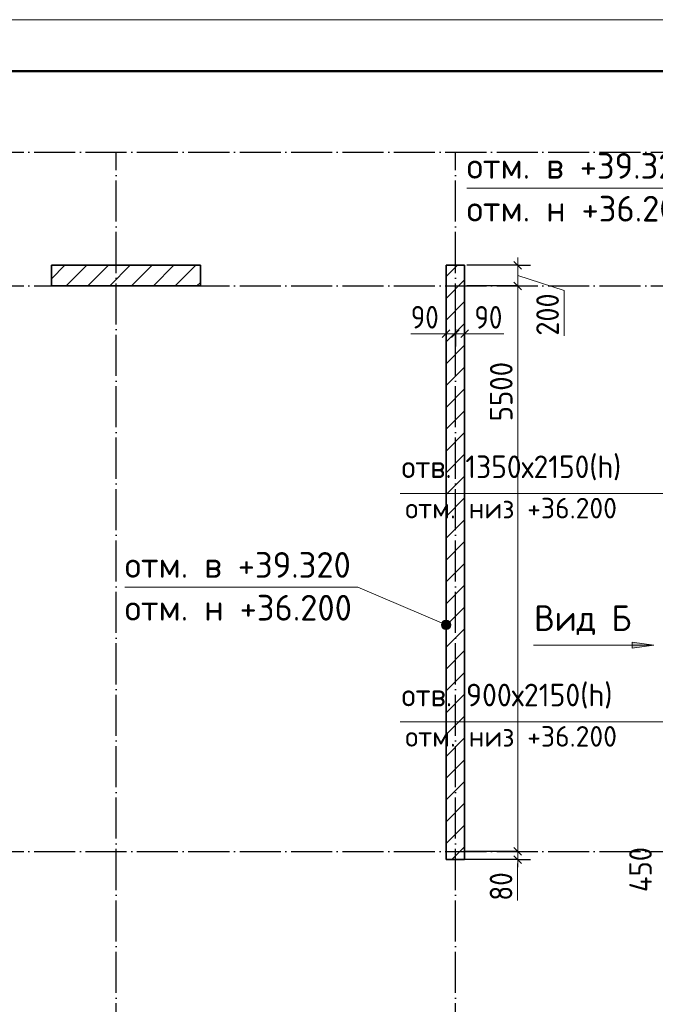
# Model space of a CAD drawing. Header units: millimetres. Extents: x -49773 to 2322955, y -3321 to 58485.
# Tile 359 of 580: x 1339056 to 1345240, y 29747 to 39324. Entities that reach past the tile are written whole.
import ezdxf

# ---------------------------------------------------------------- set-up
doc = ezdxf.new("R2010")
doc.units = ezdxf.units.MM
doc.linetypes.add('______11', pattern=[500, 400, -50, 0, -50])
doc.linetypes.add('______5', pattern=[1100, 800, -100, 100, -100])
for name, color, linetype, lineweight in [('Standard', 7, 'Continuous', 25), ('Высотная отметка (окна)', 7, 'Continuous', 13), ('Высотная отметки_ общее', 7, 'Continuous', 13), ('Размерная линия_ общее', 7, 'Continuous', 13), ('Стена_ общее', 7, 'Continuous', 35)]:
    doc.layers.add(name, color=color, linetype=linetype, lineweight=lineweight)
doc.layers.add('Осевая линия_ общее', color=7, linetype='______5', lineweight=13, true_color=0xa0a0a0)
doc.styles.add('ISOCPEUR', font='txt')

msp = doc.modelspace()

# ---------------------------------------------------------------- hatches: boundary and pattern name
at = {"layer": 'Высотная отметки_ общее', "linetype": 'Continuous', "lineweight": 13, "transparency": 33554687}
for points in [[(1343168.9, 33410.3), (1343178.1, 33472.9), (1343160.4, 33431.6)], [(1343160.4, 33431.6), (1343178.1, 33472.9), (1343163.4, 33454.7)], [(1343187.1, 33395.7), (1343199.3, 33481.5), (1343168.9, 33410.3)], [(1343168.9, 33410.3), (1343199.3, 33481.5), (1343178.1, 33472.9)], [(1343187.1, 33395.7), (1343222.5, 33478.4), (1343199.3, 33481.5)], [(1343210.3, 33392.6), (1343222.5, 33478.4), (1343187.1, 33395.7)], [(1343210.3, 33392.6), (1343240.7, 33463.8), (1343222.5, 33478.4)], [(1343231.5, 33401.1), (1343240.7, 33463.8), (1343210.3, 33392.6)], [(1343231.5, 33401.1), (1343249.2, 33442.5), (1343240.7, 33463.8)], [(1343249.2, 33442.5), (1343231.5, 33401.1), (1343246.2, 33419.3)]]:
    msp.add_hatch(color=7, dxfattribs=at).paths.add_polyline_path(points)
at = {"layer": 'Осевая линия_ общее', "linetype": 'Continuous', "lineweight": 13, "transparency": 33554687}
msp.add_hatch(color=7, dxfattribs=at).paths.add_polyline_path([(1345014.2, 33209.8), (1345224.2, 33239.8), (1345014.2, 33269.8)])

# ---------------------------------------------------------------- linework, layer by layer
at = {"color": 7, "linetype": 'Continuous', "lineweight": 35, "transparency": 33554687}
for p, q in [((1340814.6, 36934.5), (1339364.6, 36934.5)), ((1339364.6, 36934.5), (1339364.6, 36734.5)), ((1340814.6, 36734.5), (1340814.6, 36934.5)), ((1339364.6, 36734.5), (1340814.6, 36734.5))]:
    msp.add_line(p, q, dxfattribs=at)
at = {"color": 253, "linetype": '______11', "lineweight": 18, "true_color": 0xababab, "transparency": 33554687}
for p, q in [((1339364.6, 36803.6), (1339495.5, 36934.5)), ((1339719.8, 36734.5), (1339919.8, 36934.5)), ((1340144, 36734.5), (1340344, 36934.5)), ((1340568.3, 36734.5), (1340768.3, 36934.5))]:
    msp.add_line(p, q, dxfattribs=at)
at = {"color": 253, "linetype": '______5', "lineweight": 18, "true_color": 0xababab, "transparency": 33554687}
for p, q in [((1339507.6, 36734.5), (1339707.6, 36934.5)), ((1339931.9, 36734.5), (1340131.9, 36934.5)), ((1340356.2, 36734.5), (1340556.2, 36934.5)), ((1340780.4, 36734.5), (1340814.6, 36768.7))]:
    msp.add_line(p, q, dxfattribs=at)
at = {"layer": 'Standard', "color": 7, "linetype": 'Continuous', "lineweight": 13, "transparency": 33554687}
msp.add_lwpolyline([(1328054.2, -2676.4), (1387454.2, -2676.4), (1387454.2, 39323.6), (1328054.2, 39323.6), (1328054.2, -2676.4)], close=True, dxfattribs=at)
at = {"layer": 'Standard', "color": 7, "linetype": 'Continuous', "lineweight": 50, "transparency": 33554687}
msp.add_lwpolyline([(1330054.2, 38823.6), (1386954.2, 38823.6), (1386954.2, -2176.4), (1330054.2, -2176.4), (1330054.2, 38823.6)], close=True, dxfattribs=at)
at = {"layer": 'Высотная отметка (окна)', "color": 7, "linetype": 'Continuous', "lineweight": 13, "transparency": 33554687}
for p, q in [((1346404.8, 34715.8), (1342758.1, 34715.8)), ((1346404.8, 32495.8), (1342758.1, 32495.8))]:
    msp.add_line(p, q, dxfattribs=at)
at = {"layer": 'Высотная отметки_ общее', "color": 7, "linetype": 'Continuous', "lineweight": 13, "transparency": 33554687}
for p, q in [((1343163.4, 33454.7), (1343163.4, 33454.7)), ((1343222.5, 33478.4), (1343222.5, 33478.4)), ((1343187.1, 33395.7), (1343187.1, 33395.7)), ((1343246.2, 33419.3), (1343246.2, 33419.3))]:
    msp.add_line(p, q, dxfattribs=at)
for points in [[(1346517.3, 35954.5), (1345673.8, 37685.4), (1343405.7, 37685.4)], [(1343204.8, 33437), (1342347, 33804.1), (1340078.8, 33804.1)]]:
    msp.add_lwpolyline(points, dxfattribs=at)
msp.add_circle((1343204.8, 33437), 45, dxfattribs=at)
at = {"layer": 'Осевая линия_ общее', "color": 253, "linetype": '______11', "lineweight": -3, "true_color": 0xa0a0a0, "transparency": 33554687}
for p, q in [((1334694.8, 38034.5), (1381774.8, 38034.5)), ((1339994.8, 21356.3), (1339994.8, 38034.5)), ((1343294.8, 21356.3), (1343294.8, 38034.5)), ((1334694.8, 36734.5), (1381774.8, 36734.5)), ((1334694.8, 31234.5), (1381774.8, 31234.5))]:
    msp.add_line(p, q, dxfattribs=at)
at = {"layer": 'Осевая линия_ общее', "color": 7, "linetype": 'Continuous', "lineweight": 13, "transparency": 33554687}
for p, q in [((1344054.2, 33239.8), (1345224.2, 33239.8)), ((1345014.2, 33239.8), (1344999.2, 33239.8)), ((1345224.2, 33239.8), (1345014.2, 33269.8)), ((1345014.2, 33269.8), (1345014.2, 33209.8)), ((1345014.2, 33209.8), (1345224.2, 33239.8)), ((1345224.2, 33239.8), (1345224.2, 33239.8)), ((1345224.2, 33239.8), (1345224.2, 33239.8)), ((1345224.2, 33239.8), (1345224.2, 33239.8))]:
    msp.add_line(p, q, dxfattribs=at)
at = {"layer": 'Размерная линия_ общее', "color": 7, "linetype": 'Continuous', "lineweight": 25, "transparency": 33554687}
for p, q in [((1343938.7, 36897), (1343863.7, 36972)), ((1343938.7, 36697), (1343863.7, 36772)), ((1343167.3, 36231), (1343242.3, 36306)), ((1343257.3, 36231), (1343332.3, 36306)), ((1343347.3, 36231), (1343422.3, 36306)), ((1343938.7, 31197), (1343863.7, 31272)), ((1343938.7, 31117), (1343863.7, 31192))]:
    msp.add_line(p, q, dxfattribs=at)
at = {"layer": 'Размерная линия_ общее', "color": 7, "linetype": 'Continuous', "lineweight": 13, "transparency": 33554687}
for p, q in [((1343901.2, 36934.5), (1343901.2, 37009.5)), ((1343901.2, 36734.5), (1343901.2, 36934.5)), ((1343901.2, 36834.5), (1344351.9, 36690.2)), ((1343901.2, 31974.5), (1343901.2, 36734.5)), ((1344351.9, 36690.2), (1344351.9, 36250.2)), ((1343146.8, 36269.5), (1342860.8, 36269.5)), ((1343204.8, 36268.5), (1343129.8, 36268.5)), ((1343249.8, 36268.5), (1343146.8, 36269.5)), ((1343204.8, 36268.5), (1343294.8, 36268.5)), ((1343294.8, 36268.5), (1343384.8, 36268.5)), ((1343339.8, 36268.5), (1343479.9, 36268.8)), ((1343384.8, 36268.5), (1343459.8, 36268.5)), ((1343479.9, 36268.8), (1343765.9, 36268.8)), ((1343901.2, 31234.5), (1343901.2, 31974.5)), ((1343901.2, 31154.5), (1343901.2, 31234.5)), ((1343901.2, 31194.5), (1343899.1, 31041.3)), ((1343901.2, 31154.5), (1343901.2, 31079.5)), ((1343899.1, 31041.3), (1343899.1, 30755.3))]:
    msp.add_line(p, q, dxfattribs=at)
at = {"layer": 'Размерная линия_ общее', "color": 253, "linetype": 'Continuous', "lineweight": -3, "true_color": 0xa0a0a0, "transparency": 33554687}
for p, q in [((1343901.2, 36934.5), (1343404.8, 36934.5)), ((1343901.2, 36934.5), (1343776.2, 36934.5)), ((1343901.2, 36934.5), (1344026.2, 36934.5)), ((1343901.2, 36734.5), (1343404.8, 36734.5)), ((1343901.2, 36734.5), (1343776.2, 36734.5)), ((1343901.2, 36734.5), (1344026.2, 36734.5)), ((1343204.8, 36268.5), (1343204.8, 36393.5)), ((1343294.8, 36268.5), (1343294.8, 36393.5)), ((1343384.8, 36268.5), (1343384.8, 36393.5)), ((1343204.8, 36268.5), (1343204.8, 36280.7)), ((1343204.8, 36268.5), (1343204.8, 36143.5)), ((1343294.8, 36268.5), (1343294.8, 36276)), ((1343294.8, 36268.5), (1343294.8, 36143.5)), ((1343384.8, 36268.5), (1343384.8, 36276)), ((1343384.8, 36268.5), (1343384.8, 36143.5)), ((1343901.2, 31234.5), (1343776.2, 31234.5)), ((1343901.2, 31234.5), (1344026.2, 31234.5)), ((1343901.2, 31154.5), (1343776.2, 31154.5)), ((1343901.2, 31154.5), (1344026.2, 31154.5))]:
    msp.add_line(p, q, dxfattribs=at)
for points in [[(1343901.2, 31234.5), (1343883.8, 31234.5), (1343883.8, 31234.5), (1343882.3, 31234.5), (1343882.3, 31234.5), (1343384.8, 31234.5)], [(1343901.2, 31154.5), (1343883.5, 31154.5), (1343883.5, 31154.5), (1343882.3, 31154.5), (1343882.3, 31154.5), (1343384.8, 31154.5)]]:
    msp.add_lwpolyline(points, dxfattribs=at)
at = {"layer": 'Стена_ общее', "color": 7, "linetype": 'Continuous', "lineweight": 35, "transparency": 33554687}
for p, q in [((1343204.8, 36934.5), (1343204.8, 31974.5)), ((1343384.8, 36934.5), (1343204.8, 36934.5)), ((1343384.8, 31974.5), (1343384.8, 36934.5)), ((1343204.8, 31974.5), (1343204.8, 31154.5)), ((1343384.8, 31154.5), (1343384.8, 31974.5)), ((1343204.8, 31154.5), (1343384.8, 31154.5))]:
    msp.add_line(p, q, dxfattribs=at)
at = {"layer": 'Стена_ общее', "color": 253, "linetype": '______11', "lineweight": 18, "true_color": 0xababab, "transparency": 33554687}
for p, q in [((1343204.8, 36825.4), (1343313.9, 36934.5)), ((1343204.8, 36401.2), (1343384.8, 36581.2)), ((1343204.8, 35976.9), (1343384.8, 36156.9)), ((1343204.8, 35552.6), (1343384.8, 35732.7)), ((1343204.8, 35128.4), (1343384.8, 35308.4)), ((1343204.8, 34704.1), (1343384.8, 34884.1)), ((1343204.8, 34279.8), (1343384.8, 34459.9)), ((1343204.8, 33855.6), (1343384.8, 34035.6)), ((1343204.8, 33431.3), (1343384.8, 33611.3)), ((1343204.8, 33007.1), (1343384.8, 33187.1)), ((1343204.8, 32582.8), (1343384.8, 32762.8)), ((1343204.8, 32158.5), (1343384.8, 32338.5))]:
    msp.add_line(p, q, dxfattribs=at)
at = {"layer": 'Стена_ общее', "color": 253, "linetype": '______5', "lineweight": 18, "true_color": 0xababab, "transparency": 33554687}
for p, q in [((1343204.8, 36613.3), (1343384.8, 36793.3)), ((1343204.8, 36189), (1343384.8, 36369)), ((1343204.8, 35764.8), (1343384.8, 35944.8)), ((1343204.8, 35340.5), (1343384.8, 35520.5)), ((1343204.8, 34916.2), (1343384.8, 35096.3)), ((1343204.8, 34492), (1343384.8, 34672)), ((1343204.8, 34067.7), (1343384.8, 34247.7)), ((1343204.8, 33643.5), (1343384.8, 33823.5)), ((1343204.8, 33219.2), (1343384.8, 33399.2)), ((1343204.8, 32794.9), (1343384.8, 32974.9)), ((1343204.8, 32370.7), (1343384.8, 32550.7)), ((1343204.8, 31946.4), (1343384.8, 32126.4)), ((1343204.8, 31734.2), (1343384.8, 31914.3)), ((1343204.8, 31522.1), (1343384.8, 31702.1)), ((1343204.8, 31310), (1343384.8, 31490)), ((1343261.5, 31154.5), (1343384.8, 31277.8))]:
    msp.add_line(p, q, dxfattribs=at)

# ---------------------------------------------------------------- texts
at = {"layer": 'Standard', "color": 7, "linetype": 'Continuous', "lineweight": 25, "transparency": 33554687, "insert": (1344061.5, 33338.5), "char_height": 250, "width": 1017.951, "attachment_point": 7, "style": 'ISOCPEUR'}
msp.add_mtext('\\W0.95;Вид Б', dxfattribs=at)
at = {"layer": 'Высотная отметка (окна)', "color": 7, "linetype": 'Continuous', "lineweight": 25, "transparency": 33554687, "char_height": 220, "attachment_point": 7, "style": 'ISOCPEUR'}
for s, insert, width in [('\\W0.95;отв. 1350х2150(h)', (1342771.6, 34843.5), 2434.654), ('\\W0.96;отв. 900х2150(h)', (1342771.6, 32623.5), 2326.349)]:
    msp.add_mtext(s, dxfattribs=dict(at, insert=insert, width=width))
at = {"layer": 'Высотная отметка (окна)', "color": 7, "linetype": 'Continuous', "lineweight": 18, "transparency": 33554687, "char_height": 200, "width": 2186.732, "attachment_point": 7, "style": 'ISOCPEUR'}
for insert in [(1342806.9, 34472.9), (1342806.9, 32252.9)]:
    msp.add_mtext('\\W0.98;отм. низ +36.200', dxfattribs=dict(at, insert=insert))
at = {"layer": 'Высотная отметки_ общее', "color": 7, "linetype": 'Continuous', "lineweight": 25, "transparency": 33554687, "char_height": 250, "width": 2395.897, "attachment_point": 7, "style": 'ISOCPEUR'}
for s, insert in [('{\\W0.9800;отм. в +39.320}', (1343405.7, 37777.1)), ('\\W0.98;отм. н +36.200', (1343405.7, 37360.4)), ('{\\W0.9800;отм. в +39.320}', (1340078.8, 33895.7)), ('\\W0.98;отм. н +36.200', (1340078.8, 33479.1))]:
    msp.add_mtext(s, dxfattribs=dict(at, insert=insert))
at = {"layer": 'Размерная линия_ общее', "color": 7, "linetype": 'Continuous', "lineweight": 25, "transparency": 33554687, "char_height": 220, "attachment_point": 7, "rotation": 90, "style": 'ISOCPEUR'}
for s, insert, width in [('\\W0.91;200', (1344301.9, 36250.2), 561.996), ('{\\W0.9300;5500}', (1343851.2, 35416.5), 740.379), ('\\W0.92;450', (1345206.1, 30838.6), 584.424), ('\\W0.87;80', (1343849.1, 30755.3), 403.94)]:
    msp.add_mtext(s, dxfattribs=dict(at, insert=insert, width=width))
at = {"layer": 'Размерная линия_ общее', "color": 7, "linetype": 'Continuous', "lineweight": 25, "transparency": 33554687, "char_height": 220, "width": 403.924, "attachment_point": 7, "style": 'ISOCPEUR'}
for insert in [(1342860.8, 36319.5), (1343479.9, 36318.8)]:
    msp.add_mtext('\\W0.87;90', dxfattribs=dict(at, insert=insert))

doc.saveas('drawing.dxf')
